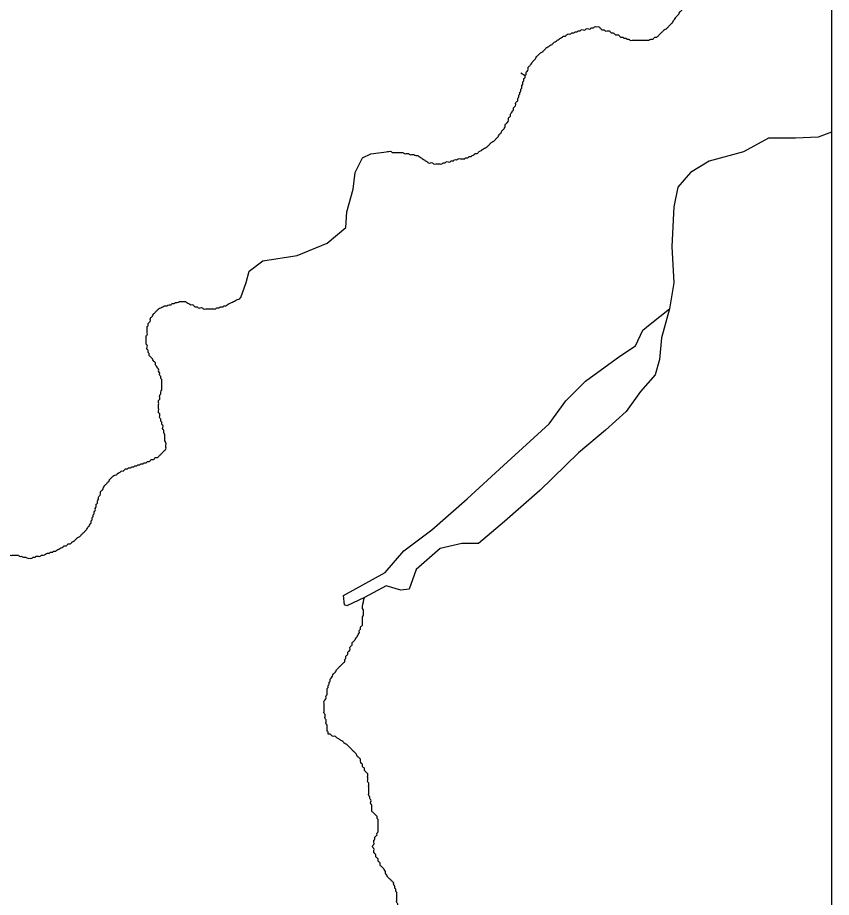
# Model space of a CAD drawing. Extents: x 813775 to 1157140, y 1757555 to 1979907.
# Drawn here: x 1060231 to 1062535, y 1824402 to 1826892 of the extents above; entities that cross this region are included whole.
import ezdxf

# ---------------------------------------------------------------- set-up
doc = ezdxf.new("R2010")
doc.units = 0
doc.layers.add('Level 35', color=7, linetype='Continuous')
doc.layers.add('R_Draft', color=7, linetype='Continuous')

msp = doc.modelspace()

# ---------------------------------------------------------------- linework, layer by layer
at = {"layer": 'Level 35'}
for points in [[(1061656.1, 1826736.2), (1061667.8, 1826728.4)], [(1062535.4, 1826568.4), (1062498, 1826553.7), (1062433.3, 1826550.8), (1062356.8, 1826550.8), (1062286.2, 1826512.5), (1062189.1, 1826486), (1062136.1, 1826453.7), (1062100.8, 1826412.5), (1062089.1, 1826356.5)], [(1060862.4, 1826100.2), (1060878.1, 1826142.1), (1060886.9, 1826174.5), (1060925.2, 1826203.9), (1061022.3, 1826218.6), (1061107.6, 1826254), (1061160.5, 1826298.1), (1061163.5, 1826342.3), (1061181.1, 1826407), (1061187, 1826454.1), (1061207.6, 1826495.3), (1061231.2, 1826507.1), (1061282.3, 1826513.5)], [(1062089.1, 1826356.5), (1062083.2, 1826244.7), (1062089.1, 1826141.7), (1062077.3, 1826068.1), (1062053.8, 1825985.7)], [(1062053.8, 1825985.7), (1062048.2, 1825924.8), (1062036.4, 1825880.7), (1061995.2, 1825833.6), (1061954, 1825777.7), (1061895.2, 1825724.7), (1061818.7, 1825660), (1061709.9, 1825554), (1061609.8, 1825465.7), (1061536.3, 1825403.9), (1061489.2, 1825403.9), (1061427.4, 1825389.2), (1061359.8, 1825330.4), (1061339.2, 1825274.4), (1061315.7, 1825271.5), (1061274.5, 1825283.3), (1061212.7, 1825250.9), (1061162.7, 1825227.4), (1061156.8, 1825230.3), (1061153.9, 1825256.8), (1061271.5, 1825321.5), (1061324.5, 1825383.3), (1061403.9, 1825442.2), (1061503.9, 1825530.5), (1061606.9, 1825624.6), (1061736.3, 1825742.4), (1061783.4, 1825807.1), (1061839.3, 1825863), (1061936.4, 1825933.7), (1061980.5, 1825963.1), (1062001.1, 1826007.2), (1062021.7, 1826024.9), (1062077.3, 1826068.1)]]:
    msp.add_lwpolyline(points, dxfattribs=at)
for points in [[(1061785.4, 1826843.2), (1061791.3, 1826846.1), (1061797.2, 1826846.1), (1061800.1, 1826849.1), (1061806, 1826849.1), (1061809, 1826852), (1061814.9, 1826852), (1061817.8, 1826854.9), (1061823.7, 1826854.9), (1061826.6, 1826857.9), (1061832.5, 1826857.9), (1061838.4, 1826857.9), (1061841.3, 1826860.8), (1061847.2, 1826860.8), (1061853.1, 1826860.8), (1061856, 1826863.8), (1061861.9, 1826863.8), (1061864.9, 1826866.7), (1061870.8, 1826866.7), (1061876.6, 1826866.7), (1061879.6, 1826863.8), (1061882.5, 1826860.8), (1061885.5, 1826857.9), (1061891.4, 1826857.9), (1061894.3, 1826854.9), (1061900.2, 1826854.9), (1061906.1, 1826854.9), (1061909, 1826852), (1061911.9, 1826849.1), (1061917.8, 1826849.1), (1061920.8, 1826846.1), (1061926.7, 1826843.2), (1061932.5, 1826843.2), (1061935.5, 1826840.2), (1061938.4, 1826837.3), (1061944.3, 1826837.3), (1061947.2, 1826834.3), (1061953.1, 1826834.3), (1061956.1, 1826831.4), (1061962, 1826831.4), (1061964.9, 1826828.5), (1061970.8, 1826828.5), (1061976.7, 1826828.5), (1061982.6, 1826828.5), (1061988.4, 1826828.5), (1061994.3, 1826828.5), (1062000.2, 1826828.5), (1062006.1, 1826828.5), (1062012, 1826828.5), (1062017.9, 1826828.5), (1062023.7, 1826831.4), (1062029.6, 1826831.4), (1062032.6, 1826834.3), (1062035.5, 1826837.3), (1062041.4, 1826837.3), (1062044.3, 1826840.2), (1062047.3, 1826843.2), (1062050.2, 1826846.1), (1062053.2, 1826849.1), (1062056.1, 1826852), (1062059, 1826854.9), (1062062, 1826857.9), (1062067.9, 1826860.8), (1062070.8, 1826863.8), (1062073.8, 1826866.7), (1062076.7, 1826869.7), (1062079.6, 1826872.6), (1062082.6, 1826875.5), (1062085.5, 1826878.5), (1062088.5, 1826884.4), (1062091.4, 1826887.3), (1062094.4, 1826893.2), (1062097.3, 1826896.1), (1062100.2, 1826899.1), (1062103.2, 1826902), (1062106.1, 1826907.9), (1062109.1, 1826910.9), (1062112, 1826913.8), (1062112, 1826919.7), (1062114.9, 1826922.6), (1062117.9, 1826925.6), (1062117.9, 1826931.5), (1062120.8, 1826934.4), (1062120.8, 1826940.3), (1062123.8, 1826943.2), (1062123.8, 1826949.1), (1062126.7, 1826952.1), (1062126.7, 1826958), (1062129.7, 1826960.9), (1062129.7, 1826966.8), (1062132.6, 1826972.7)], [(1061532.4, 1826507.6), (1061535.4, 1826510.6), (1061538.3, 1826513.5), (1061544.2, 1826516.5), (1061547.1, 1826519.4), (1061553, 1826522.4), (1061558.9, 1826525.3), (1061561.8, 1826528.2), (1061564.8, 1826531.2), (1061567.7, 1826534.1), (1061570.7, 1826537.1), (1061573.6, 1826540), (1061579.5, 1826543), (1061582.4, 1826545.9), (1061585.4, 1826548.8), (1061588.3, 1826551.8), (1061591.3, 1826554.7), (1061594.2, 1826560.6), (1061597.1, 1826563.6), (1061600.1, 1826566.5), (1061603, 1826572.4), (1061606, 1826575.3), (1061608.9, 1826578.3), (1061611.9, 1826584.2), (1061611.9, 1826590.1), (1061614.8, 1826593), (1061617.7, 1826595.9), (1061620.7, 1826601.8), (1061620.7, 1826607.7), (1061623.6, 1826610.7), (1061626.6, 1826613.6), (1061626.6, 1826619.5), (1061629.5, 1826622.4), (1061632.4, 1826628.3), (1061635.4, 1826631.3), (1061635.4, 1826637.1), (1061638.3, 1826640.1), (1061641.3, 1826646), (1061641.3, 1826651.9), (1061644.2, 1826654.8), (1061647.2, 1826657.7), (1061647.2, 1826663.6), (1061650.1, 1826666.6), (1061650.1, 1826672.5), (1061653, 1826675.4), (1061653, 1826681.3), (1061656, 1826684.2), (1061656, 1826690.1), (1061658.9, 1826693.1), (1061658.9, 1826699), (1061661.9, 1826704.8), (1061661.9, 1826710.7), (1061664.8, 1826713.7), (1061664.8, 1826719.6), (1061667.8, 1826722.5), (1061667.8, 1826728.4), (1061670.7, 1826731.3), (1061670.7, 1826737.2), (1061673.6, 1826740.2), (1061676.6, 1826746), (1061676.6, 1826751.9), (1061679.5, 1826754.9), (1061682.5, 1826757.8), (1061685.4, 1826760.8), (1061688.3, 1826766.6), (1061691.3, 1826769.6), (1061694.2, 1826772.5), (1061697.2, 1826775.5), (1061700.1, 1826781.4), (1061703.1, 1826784.3), (1061706, 1826787.2), (1061708.9, 1826790.2), (1061711.9, 1826793.1), (1061717.8, 1826796.1), (1061720.7, 1826799), (1061723.7, 1826802), (1061726.6, 1826804.9), (1061729.5, 1826807.8), (1061735.4, 1826810.8), (1061738.4, 1826813.7), (1061744.2, 1826816.7), (1061747.2, 1826819.6), (1061750.1, 1826822.6), (1061756, 1826825.5), (1061759, 1826828.5), (1061764.8, 1826831.4), (1061767.8, 1826834.3), (1061773.7, 1826837.3), (1061776.6, 1826840.2), (1061782.5, 1826840.2), (1061785.4, 1826843.2)], [(1061278.2, 1826513.5), (1061282.3, 1826513.5), (1061288.2, 1826513.5), (1061291.2, 1826510.6), (1061297.1, 1826510.6), (1061302.9, 1826510.6), (1061308.8, 1826510.6), (1061314.7, 1826510.6), (1061320.6, 1826510.6), (1061326.5, 1826507.6), (1061332.4, 1826507.6), (1061338.2, 1826507.6), (1061341.2, 1826504.7), (1061347.1, 1826504.7), (1061353, 1826504.7), (1061358.8, 1826501.8), (1061364.7, 1826501.8), (1061367.7, 1826498.8), (1061373.5, 1826495.9), (1061376.5, 1826492.9), (1061382.4, 1826490), (1061385.3, 1826487), (1061391.2, 1826484.1), (1061394.1, 1826481.2), (1061400, 1826481.2), (1061405.9, 1826481.2), (1061408.9, 1826478.2), (1061414.7, 1826478.2), (1061420.6, 1826478.2), (1061426.5, 1826478.2), (1061432.4, 1826478.2), (1061435.3, 1826481.2), (1061441.2, 1826481.2), (1061444.2, 1826484.1), (1061450, 1826484.1), (1061455.9, 1826484.1), (1061458.9, 1826487), (1061464.8, 1826487), (1061467.7, 1826490), (1061473.6, 1826490), (1061479.5, 1826492.9), (1061485.3, 1826492.9), (1061491.2, 1826492.9), (1061497.1, 1826492.9), (1061500.1, 1826495.9), (1061505.9, 1826495.9), (1061508.9, 1826498.8), (1061514.8, 1826498.8), (1061517.7, 1826501.8), (1061523.6, 1826504.7), (1061526.5, 1826507.6), (1061532.4, 1826507.6)], [(1060636, 1825870.7), (1060636, 1825876.6), (1060633, 1825879.6), (1060633, 1825885.4), (1060630.1, 1825891.3), (1060630.1, 1825897.2), (1060627.1, 1825900.2), (1060624.2, 1825906), (1060621.3, 1825909), (1060621.3, 1825914.9), (1060618.3, 1825917.8), (1060615.4, 1825920.8), (1060612.4, 1825926.6), (1060609.5, 1825929.6), (1060606.6, 1825932.5), (1060603.6, 1825935.5), (1060603.6, 1825941.4), (1060600.7, 1825944.3), (1060600.7, 1825950.2), (1060597.7, 1825953.1), (1060597.7, 1825959), (1060597.7, 1825964.9), (1060594.8, 1825967.9), (1060594.8, 1825973.7), (1060594.8, 1825979.6), (1060594.8, 1825985.5), (1060594.8, 1825991.4), (1060597.7, 1825994.3), (1060597.7, 1826000.2), (1060597.7, 1826006.1), (1060597.7, 1826012), (1060597.7, 1826017.9), (1060600.7, 1826020.8), (1060600.7, 1826026.7), (1060603.6, 1826029.7), (1060606.6, 1826035.5), (1060606.6, 1826041.4), (1060609.5, 1826044.4), (1060612.4, 1826047.3), (1060615.4, 1826053.2), (1060618.3, 1826056.1), (1060621.3, 1826059.1), (1060624.2, 1826062), (1060627.1, 1826065), (1060630.1, 1826067.9), (1060636, 1826070.9), (1060641.9, 1826073.8), (1060647.7, 1826076.8), (1060653.6, 1826076.8), (1060659.5, 1826079.7), (1060665.4, 1826079.7), (1060668.3, 1826082.6), (1060674.2, 1826082.6), (1060677.2, 1826085.6), (1060683, 1826085.6), (1060688.9, 1826088.5), (1060694.8, 1826088.5), (1060700.7, 1826088.5), (1060706.6, 1826088.5), (1060709.5, 1826085.6), (1060715.4, 1826082.6), (1060721.3, 1826079.7), (1060727.2, 1826079.7), (1060730.1, 1826076.8), (1060733.1, 1826073.8), (1060738.9, 1826073.8), (1060741.9, 1826070.9), (1060747.8, 1826070.9), (1060753.7, 1826070.9), (1060756.6, 1826067.9), (1060762.5, 1826067.9), (1060768.4, 1826067.9), (1060774.2, 1826067.9), (1060780.1, 1826067.9), (1060786, 1826067.9), (1060791.9, 1826067.9), (1060794.8, 1826070.9), (1060800.7, 1826070.9), (1060806.6, 1826073.8), (1060812.5, 1826073.8), (1060815.4, 1826076.8), (1060821.3, 1826076.8), (1060824.3, 1826079.7), (1060830.1, 1826082.6), (1060836, 1826085.6), (1060841.9, 1826088.5), (1060847.8, 1826091.5), (1060853.7, 1826094.4), (1060859.6, 1826097.4), (1060862.4, 1826100.2)], [(1060459.4, 1825535.2), (1060462.4, 1825538.1), (1060465.3, 1825544), (1060465.3, 1825549.9), (1060468.3, 1825552.9), (1060471.2, 1825555.8), (1060474.2, 1825561.7), (1060477.1, 1825567.6), (1060480, 1825570.5), (1060483, 1825573.5), (1060485.9, 1825576.4), (1060488.9, 1825579.4), (1060491.8, 1825585.2), (1060494.8, 1825588.2), (1060497.7, 1825591.1), (1060500.6, 1825594.1), (1060506.5, 1825597), (1060512.4, 1825600), (1060515.3, 1825602.9), (1060521.2, 1825605.8), (1060524.2, 1825608.8), (1060530.1, 1825608.8), (1060533, 1825611.7), (1060535.9, 1825614.7), (1060541.8, 1825614.7), (1060544.8, 1825617.6), (1060550.7, 1825617.6), (1060553.6, 1825620.6), (1060559.5, 1825620.6), (1060562.4, 1825623.5), (1060568.3, 1825623.5), (1060571.2, 1825626.4), (1060577.1, 1825626.4), (1060580.1, 1825629.4), (1060586, 1825629.4), (1060588.9, 1825632.3), (1060594.8, 1825632.3), (1060597.7, 1825635.3), (1060603.6, 1825635.3), (1060606.6, 1825638.2), (1060609.5, 1825641.2), (1060615.4, 1825641.2), (1060618.3, 1825644.1), (1060621.3, 1825647), (1060627.1, 1825647), (1060630.1, 1825650), (1060633, 1825652.9), (1060636, 1825655.9), (1060638.9, 1825658.8), (1060641.9, 1825661.8), (1060644.8, 1825664.7), (1060647.7, 1825667.6), (1060650.7, 1825670.6), (1060650.7, 1825676.5), (1060650.7, 1825682.4), (1060650.7, 1825688.2), (1060647.7, 1825694.1), (1060647.7, 1825700), (1060647.7, 1825705.9), (1060647.7, 1825711.8), (1060644.8, 1825717.7), (1060644.8, 1825723.6), (1060641.9, 1825726.5), (1060641.9, 1825732.4), (1060641.9, 1825738.3), (1060638.9, 1825741.2), (1060638.9, 1825747.1), (1060636, 1825750.1), (1060636, 1825755.9), (1060633, 1825758.9), (1060633, 1825764.8), (1060633, 1825770.7), (1060630.1, 1825773.6), (1060630.1, 1825779.5), (1060630.1, 1825785.4), (1060630.1, 1825791.3), (1060630.1, 1825797.1), (1060630.1, 1825803), (1060630.1, 1825808.9), (1060633, 1825811.9), (1060633, 1825817.8), (1060633, 1825823.6), (1060636, 1825826.6), (1060636, 1825832.5), (1060638.9, 1825838.4), (1060638.9, 1825844.2), (1060638.9, 1825850.1), (1060638.9, 1825856), (1060638.9, 1825861.9), (1060638.9, 1825867.8), (1060636, 1825870.7)], [(1060085.8, 1825385.1), (1060091.7, 1825385.1), (1060097.6, 1825385.1), (1060103.5, 1825385.1), (1060106.4, 1825382.2), (1060112.3, 1825382.2), (1060118.2, 1825382.2), (1060124.1, 1825382.2), (1060127, 1825379.2), (1060132.9, 1825379.2), (1060138.8, 1825379.2), (1060144.6, 1825379.2), (1060150.5, 1825376.3), (1060156.4, 1825376.3), (1060162.3, 1825376.3), (1060168.2, 1825376.3), (1060174.1, 1825376.3), (1060180, 1825376.3), (1060182.9, 1825373.3), (1060188.8, 1825373.3), (1060194.7, 1825373.3), (1060200.5, 1825373.3), (1060206.4, 1825373.3), (1060209.4, 1825370.4), (1060215.3, 1825370.4), (1060221.1, 1825370.4), (1060227, 1825370.4), (1060232.9, 1825370.4), (1060235.8, 1825367.4), (1060241.7, 1825367.4), (1060247.6, 1825364.5), (1060253.5, 1825364.5), (1060259.4, 1825361.6), (1060265.3, 1825361.6), (1060271.2, 1825361.6), (1060274.1, 1825364.5), (1060280, 1825364.5), (1060282.9, 1825367.4), (1060288.8, 1825367.4), (1060294.7, 1825367.4), (1060297.6, 1825370.4), (1060303.5, 1825370.4), (1060309.4, 1825373.3), (1060315.3, 1825376.3), (1060321.2, 1825376.3), (1060324.1, 1825379.2), (1060330, 1825379.2), (1060332.9, 1825382.2), (1060338.8, 1825382.2), (1060341.8, 1825385.1), (1060347.6, 1825388), (1060353.5, 1825391), (1060359.4, 1825393.9), (1060362.4, 1825396.9), (1060368.2, 1825396.9), (1060371.2, 1825399.8), (1060374.1, 1825402.8), (1060380, 1825402.8), (1060383, 1825405.7), (1060385.9, 1825408.6), (1060391.8, 1825411.6), (1060394.7, 1825414.5), (1060397.7, 1825417.5), (1060400.6, 1825420.4), (1060406.5, 1825423.4), (1060409.4, 1825426.3), (1060412.4, 1825429.2), (1060415.3, 1825432.2), (1060418.3, 1825435.1), (1060421.2, 1825438.1), (1060424.1, 1825441), (1060427.1, 1825444), (1060430, 1825449.9), (1060433, 1825452.8), (1060435.9, 1825458.7), (1060438.9, 1825461.6), (1060438.9, 1825467.5), (1060441.8, 1825470.5), (1060441.8, 1825476.3), (1060444.7, 1825479.3), (1060444.7, 1825485.2), (1060447.7, 1825488.1), (1060447.7, 1825494), (1060450.6, 1825496.9), (1060450.6, 1825502.8), (1060453.6, 1825508.7), (1060453.6, 1825514.6), (1060456.5, 1825517.5), (1060456.5, 1825523.4), (1060459.4, 1825529.3), (1060459.4, 1825535.2)], [(1061136.8, 1824851.9), (1061133.9, 1824854.8), (1061128, 1824857.7), (1061122.1, 1824857.7), (1061119.1, 1824860.7), (1061116.2, 1824863.6), (1061110.3, 1824863.6), (1061110.3, 1824869.5), (1061107.4, 1824872.5), (1061107.4, 1824878.3), (1061107.4, 1824884.2), (1061107.4, 1824890.1), (1061104.4, 1824893.1), (1061104.4, 1824898.9), (1061104.4, 1824904.8), (1061101.5, 1824907.8), (1061101.5, 1824913.7), (1061101.5, 1824919.5), (1061098.6, 1824922.5), (1061098.6, 1824928.4), (1061098.6, 1824934.3), (1061098.6, 1824940.1), (1061098.6, 1824946), (1061098.6, 1824951.9), (1061098.6, 1824957.8), (1061101.5, 1824960.7), (1061104.4, 1824966.6), (1061104.4, 1824972.5), (1061107.4, 1824975.5), (1061107.4, 1824981.3), (1061107.4, 1824987.2), (1061107.4, 1824993.1), (1061110.3, 1824996.1), (1061110.3, 1825001.9), (1061113.3, 1825004.9), (1061113.3, 1825010.8), (1061116.2, 1825013.7), (1061116.2, 1825019.6), (1061119.1, 1825022.5), (1061122.1, 1825028.4), (1061125, 1825034.3), (1061128, 1825037.3), (1061130.9, 1825040.2), (1061133.9, 1825046.1), (1061136.8, 1825049), (1061139.7, 1825052), (1061142.7, 1825054.9), (1061145.6, 1825057.9), (1061148.6, 1825060.8), (1061151.5, 1825063.7), (1061154.4, 1825066.7), (1061157.4, 1825069.6), (1061157.4, 1825075.5), (1061160.3, 1825078.5), (1061160.3, 1825084.3), (1061163.3, 1825087.3), (1061166.2, 1825090.2), (1061166.2, 1825096.1), (1061169.2, 1825099.1), (1061172.1, 1825104.9), (1061172.1, 1825110.8), (1061175, 1825113.8), (1061178, 1825116.7), (1061178, 1825122.6), (1061180.9, 1825125.5), (1061183.9, 1825128.5), (1061186.8, 1825131.4), (1061189.7, 1825137.3), (1061192.7, 1825140.3), (1061195.6, 1825146.1), (1061198.6, 1825152), (1061198.6, 1825157.9), (1061201.5, 1825160.9), (1061201.5, 1825166.8), (1061204.5, 1825169.7), (1061207.4, 1825172.6), (1061207.4, 1825178.5), (1061207.4, 1825184.4), (1061207.4, 1825190.3), (1061207.4, 1825196.2), (1061210.3, 1825202.1), (1061210.3, 1825208), (1061210.3, 1825213.8), (1061207.4, 1825219.7), (1061207.4, 1825225.6), (1061212.7, 1825250.9)], [(1061272.1, 1824469.3), (1061272.1, 1824475.2), (1061269.2, 1824481), (1061266.2, 1824484), (1061263.3, 1824486.9), (1061260.4, 1824489.9), (1061257.4, 1824492.8), (1061257.4, 1824498.7), (1061254.5, 1824501.6), (1061251.5, 1824504.6), (1061251.5, 1824510.5), (1061248.6, 1824513.4), (1061245.6, 1824516.4), (1061245.6, 1824522.3), (1061242.7, 1824525.2), (1061239.8, 1824528.1), (1061239.8, 1824534), (1061239.8, 1824539.9), (1061236.8, 1824542.9), (1061236.8, 1824548.7), (1061239.8, 1824551.7), (1061239.8, 1824557.6), (1061239.8, 1824563.5), (1061242.7, 1824566.4), (1061242.7, 1824572.3), (1061245.6, 1824575.2), (1061248.6, 1824578.2), (1061248.6, 1824584.1), (1061251.5, 1824587), (1061251.5, 1824592.9), (1061251.5, 1824598.8), (1061251.5, 1824604.7), (1061251.5, 1824610.5), (1061251.5, 1824616.4), (1061251.5, 1824622.3), (1061248.6, 1824625.3), (1061248.6, 1824631.1), (1061245.6, 1824634.1), (1061242.7, 1824637), (1061239.8, 1824640), (1061236.8, 1824642.9), (1061233.9, 1824645.9), (1061233.9, 1824651.7), (1061233.9, 1824657.6), (1061233.9, 1824663.5), (1061230.9, 1824666.5), (1061230.9, 1824672.3), (1061230.9, 1824678.2), (1061228, 1824681.2), (1061228, 1824687.1), (1061225, 1824690), (1061225, 1824695.9), (1061225, 1824701.8), (1061225, 1824707.7), (1061225, 1824713.5), (1061225, 1824719.4), (1061225, 1824725.3), (1061222.1, 1824728.3), (1061222.1, 1824734.1), (1061222.1, 1824740), (1061222.1, 1824745.9), (1061222.1, 1824751.8), (1061219.2, 1824754.7), (1061216.2, 1824757.7), (1061213.3, 1824760.6), (1061213.3, 1824766.5), (1061210.3, 1824769.5), (1061207.4, 1824772.4), (1061207.4, 1824778.3), (1061204.5, 1824781.2), (1061201.5, 1824787.1), (1061201.5, 1824793), (1061198.6, 1824795.9), (1061195.6, 1824798.9), (1061192.7, 1824801.8), (1061189.7, 1824807.7), (1061186.8, 1824810.7), (1061183.9, 1824813.6), (1061180.9, 1824816.5), (1061178, 1824819.5), (1061175, 1824822.4), (1061172.1, 1824825.4), (1061169.2, 1824828.3), (1061166.2, 1824831.3), (1061163.3, 1824834.2), (1061157.4, 1824837.1), (1061154.4, 1824840.1), (1061151.5, 1824843), (1061145.6, 1824846), (1061142.7, 1824848.9), (1061136.8, 1824851.9)], [(1061078, 1824180.9), (1061083.8, 1824180.9), (1061086.8, 1824183.8), (1061092.7, 1824183.8), (1061095.6, 1824186.8), (1061101.5, 1824186.8), (1061107.4, 1824186.8), (1061110.3, 1824189.7), (1061116.2, 1824189.7), (1061119.1, 1824192.6), (1061125, 1824192.6), (1061128, 1824195.6), (1061133.9, 1824195.6), (1061136.8, 1824198.5), (1061142.7, 1824198.5), (1061148.6, 1824198.5), (1061154.4, 1824198.5), (1061157.4, 1824201.5), (1061163.3, 1824201.5), (1061166.2, 1824204.4), (1061172.1, 1824204.4), (1061175, 1824207.4), (1061180.9, 1824207.4), (1061186.8, 1824210.3), (1061192.7, 1824210.3), (1061198.6, 1824213.2), (1061204.5, 1824213.2), (1061207.4, 1824216.2), (1061213.3, 1824216.2), (1061219.2, 1824219.1), (1061225, 1824219.1), (1061228, 1824222.1), (1061233.9, 1824225), (1061236.8, 1824228), (1061242.7, 1824230.9), (1061245.6, 1824233.8), (1061248.6, 1824236.8), (1061254.5, 1824236.8), (1061257.4, 1824239.7), (1061260.4, 1824242.7), (1061266.2, 1824245.6), (1061272.1, 1824245.6), (1061275.1, 1824248.6), (1061278, 1824251.5), (1061280.9, 1824254.4), (1061283.9, 1824257.4), (1061286.8, 1824260.3), (1061289.8, 1824266.2), (1061289.8, 1824272.1), (1061292.7, 1824275), (1061295.7, 1824278), (1061298.6, 1824280.9), (1061301.5, 1824283.9), (1061304.5, 1824289.8), (1061307.4, 1824292.7), (1061307.4, 1824298.6), (1061307.4, 1824304.5), (1061307.4, 1824310.4), (1061307.4, 1824316.2), (1061307.4, 1824322.1), (1061307.4, 1824328), (1061307.4, 1824333.9), (1061310.4, 1824336.8), (1061310.4, 1824342.7), (1061310.4, 1824348.6), (1061310.4, 1824354.5), (1061310.4, 1824360.4), (1061307.4, 1824366.3), (1061307.4, 1824372.2), (1061307.4, 1824378), (1061307.4, 1824383.9), (1061304.5, 1824386.9), (1061304.5, 1824392.8), (1061304.5, 1824398.6), (1061304.5, 1824404.5), (1061304.5, 1824410.4), (1061304.5, 1824416.3), (1061301.5, 1824419.2), (1061301.5, 1824425.1), (1061298.6, 1824428.1), (1061298.6, 1824434), (1061295.7, 1824436.9), (1061295.7, 1824442.8), (1061292.7, 1824445.7), (1061289.8, 1824448.7), (1061286.8, 1824451.6), (1061283.9, 1824454.6), (1061280.9, 1824457.5), (1061278, 1824460.4), (1061275.1, 1824466.3), (1061272.1, 1824469.3)]]:
    msp.add_spline(points, degree=3, dxfattribs=at)
at = {"layer": 'R_Draft'}
msp.add_lwpolyline([(912532, 1880709.1), (1062535.4, 1880709.1), (1062535.4, 1798154.8), (912532, 1798154.8)], close=True, dxfattribs=at)

doc.saveas('drawing.dxf')
